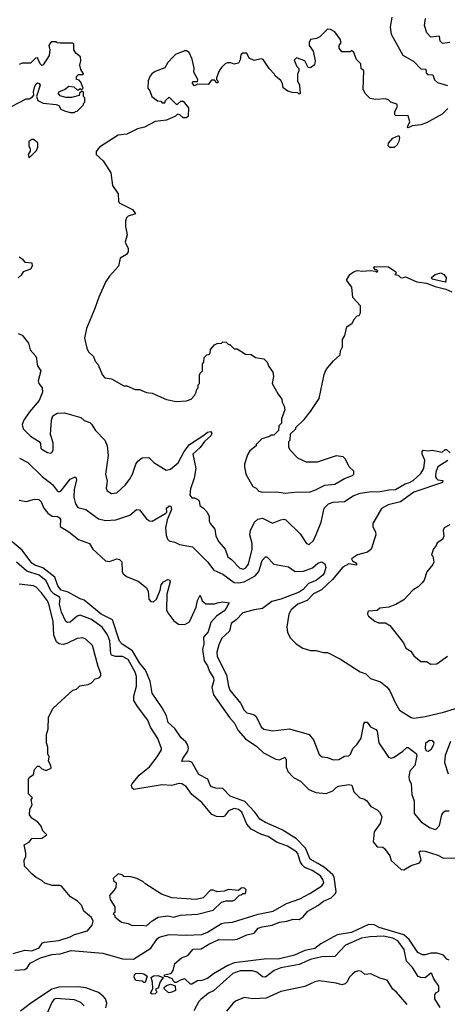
# Model space of a CAD drawing. Extents: x 2210602 to 2357277, y 510288 to 673808.
# Tile 395 of 464: x 2315618 to 2318641, y 625767 to 632727. Entities that reach past the tile are written whole.
import ezdxf

# ---------------------------------------------------------------- set-up
doc = ezdxf.new("R2010")
doc.units = 0

msp = doc.modelspace()

# ---------------------------------------------------------------- linework, layer by layer
at = {"layer": '0CON05XD'}
for points in [[(2318250, 632745), (2318237.5, 632675), (2318243.3, 632625), (2318327, 632477), (2318405, 632432.5), (2318455, 632380), (2318488.3, 632378.3), (2318491.7, 632351.7), (2318505, 632340), (2318538.3, 632338.3), (2318551.7, 632301.7), (2318573, 632283), (2318641.7, 632261.7)], [(2318660, 632565), (2318608.3, 632558.3), (2318590, 632575), (2318585, 632610), (2318525, 632602.5), (2318497.5, 632635), (2318480, 632685), (2318487.5, 632735)], [(2317980, 632495), (2317965, 632510), (2317955, 632500), (2317895, 632500), (2317877.5, 632525), (2317877.5, 632545), (2317890, 632565), (2317885, 632590), (2317845, 632640), (2317815, 632657.5), (2317795, 632660), (2317740, 632605), (2317717, 632593), (2317675, 632587.5), (2317663.9, 632566.1), (2317664, 632545), (2317693.8, 632505), (2317708, 632435), (2317703, 632407), (2317675, 632387.5), (2317658.3, 632388.3), (2317635, 632436.2), (2317575, 632456.7), (2317558.3, 632441.7), (2317577.5, 632395), (2317591.7, 632381.7), (2317592.5, 632365), (2317583, 632343), (2317582.5, 632295), (2317597, 632263), (2317600, 632205), (2317595, 632200), (2317585, 632210), (2317545, 632212.5), (2317515, 632222.5), (2317480, 632245), (2317476.7, 632275), (2317465, 632297.5), (2317427, 632327), (2317417.5, 632345), (2317381.7, 632381.7), (2317340, 632445), (2317325, 632450), (2317275, 632437.5), (2317240, 632455), (2317225, 632490), (2317195, 632490), (2317181.7, 632478.3), (2317177, 632443), (2317165, 632420), (2317135, 632412.5), (2317111.7, 632421.7), (2317088.3, 632421.7), (2317070, 632415), (2317045, 632390), (2317027.5, 632365), (2317010, 632315), (2317010, 632305), (2317020, 632295), (2317018.3, 632281.7), (2317011.7, 632281.7), (2316995, 632300), (2316975, 632300), (2316951.7, 632268.3), (2316875, 632270), (2316855, 632260), (2316840, 632275), (2316840, 632285), (2316845, 632290), (2316875, 632290), (2316877.5, 632305), (2316850, 632355), (2316852.5, 632385), (2316837, 632447), (2316817.5, 632495), (2316796.4, 632506.4), (2316783.6, 632506.4), (2316719.3, 632480.7), (2316705, 632467.5), (2316666.4, 632423.6), (2316645, 632387.5), (2316575, 632360), (2316552.5, 632345), (2316537.5, 632325), (2316527.5, 632295), (2316523.6, 632243.6), (2316537.5, 632225), (2316553.6, 632183.6), (2316593, 632153), (2316615, 632150), (2316625, 632140), (2316645, 632140), (2316650, 632155), (2316675, 632180), (2316725, 632130), (2316735, 632130), (2316758.3, 632151.7), (2316775, 632150), (2316812.5, 632105), (2316808.3, 632041.7), (2316795, 632032.5), (2316773.6, 632033.6), (2316750, 632055), (2316735, 632060), (2316720, 632045), (2316655, 632017.5), (2316575, 632007.5), (2316501.7, 631968.3), (2316450, 631955), (2316375, 631917.5), (2316315, 631910), (2316183.3, 631825), (2316160, 631795), (2316160, 631775), (2316209.3, 631729.3), (2316263.3, 631645), (2316273.8, 631555), (2316313.3, 631495), (2316316.2, 631445), (2316322.7, 631432.7), (2316416.7, 631385), (2316437.5, 631355), (2316385, 631337.5), (2316373.9, 631326.1), (2316366.7, 631305), (2316366.2, 631265), (2316378.8, 631205), (2316363.3, 631155), (2316385, 631110), (2316384, 631086), (2316373.9, 631066.1), (2316329.3, 631040.7), (2316317.5, 630985), (2316253.3, 630915), (2316226.7, 630875), (2316176.7, 630765), (2316150, 630685), (2316090, 630545), (2316077.5, 630475), (2316092.5, 630405), (2316105, 630380), (2316140, 630345), (2316153, 630313), (2316171.7, 630291.7), (2316203, 630213), (2316220, 630195), (2316267, 630187), (2316355, 630137.5), (2316375, 630137.5), (2316435, 630112.5), (2316465, 630112.5), (2316515, 630092.5), (2316555, 630087.5), (2316655, 630042.5), (2316725, 630027.5), (2316797, 630033), (2316830, 630045), (2316855, 630070), (2316867, 630093), (2316870, 630115), (2316880, 630125), (2316880, 630145), (2316890, 630155), (2316890, 630215), (2316893, 630227), (2316910, 630245), (2316910, 630295), (2316920, 630305), (2316921.7, 630338.3), (2316941.7, 630358.3), (2316955, 630360), (2316965, 630370), (2316967.5, 630395), (2316995, 630427.5), (2317015, 630437.5), (2317045, 630440), (2317055, 630450), (2317077, 630447), (2317095, 630430), (2317105, 630430), (2317135, 630400), (2317155, 630400), (2317215, 630362.5), (2317255, 630360), (2317285, 630340), (2317345, 630330), (2317367, 630307), (2317380, 630275), (2317407.5, 630235), (2317412.5, 630205), (2317402.5, 630155), (2317445, 630080), (2317472.5, 630045), (2317473.6, 630023.6), (2317487.5, 629995), (2317491.7, 629968.3), (2317470, 629905), (2317470, 629875), (2317450, 629855), (2317448.3, 629821.7), (2317415, 629790), (2317395, 629790), (2317385, 629780), (2317330, 629765), (2317290, 629725), (2317290, 629715), (2317245, 629680), (2317228.3, 629651.7), (2317207.5, 629585), (2317207.5, 629565), (2317217.5, 629515), (2317267, 629427), (2317290, 629415), (2317310, 629395), (2317335, 629387.5), (2317435, 629389.2), (2317495, 629380.8), (2317585, 629389.2), (2317665, 629386.2), (2317705, 629400), (2317775, 629436.7), (2317845, 629443.8), (2317915, 629483.3), (2317970, 629505), (2317980, 629515), (2317980, 629535), (2317947, 629567), (2317920.7, 629620.7), (2317905, 629636.7), (2317856.4, 629643.6), (2317721.7, 629598.3), (2317645, 629600), (2317585, 629627.5), (2317530, 629685), (2317520, 629705), (2317520, 629745), (2317530, 629755), (2317531.7, 629798.3), (2317570, 629835), (2317570, 629845), (2317629.3, 629900.7), (2317675, 629957.5), (2317735, 630050), (2317770.7, 630219.3), (2317783.8, 630255), (2317835.8, 630314.2), (2317885, 630357.5), (2317886.7, 630385), (2317901.2, 630415), (2317900, 630465), (2317916.7, 630495), (2317930, 630555), (2317969.3, 630580.7), (2317985, 630612.5), (2318005, 630632.5), (2318017.5, 630635), (2318027.5, 630655), (2318027.5, 630705), (2317973.9, 630763.9), (2317966.7, 630835), (2317927.5, 630885), (2317952.5, 630925), (2317977.5, 630945), (2318005, 630954), (2318045, 630948.8), (2318095, 630953.3), (2318135, 630950), (2318145, 630943.3), (2318150, 630955), (2318131.7, 630961.7), (2318120, 630975), (2318128.3, 630981.7), (2318225, 630980), (2318277.5, 630945), (2318280, 630935), (2318270, 630925), (2318295, 630920), (2318310, 630905), (2318325, 630902.5), (2318345, 630910), (2318425, 630874.2), (2318495, 630863.3), (2318555, 630840), (2318631.7, 630821.7), (2318673.6, 630803.6)], [(2315511.7, 632088.3), (2315665, 632167.5), (2315685, 632167.5), (2315709.3, 632180.7), (2315717.5, 632192.5), (2315716.4, 632216.4), (2315726.1, 632256.1), (2315735, 632274), (2315745, 632280), (2315757, 632277), (2315763.1, 632265), (2315736.7, 632185), (2315746.1, 632156.1), (2315785, 632136.7), (2315877, 632127), (2315895, 632120), (2315910, 632095), (2315935, 632082.5), (2315975, 632070), (2316005, 632070), (2316011.7, 632078.3), (2316025, 632080), (2316070, 632125), (2316070, 632135), (2316080, 632145), (2316080, 632175), (2316070, 632185), (2316070, 632215), (2316065, 632220), (2316055, 632220), (2316041.7, 632208.3), (2316038.3, 632191.7), (2315985, 632177.5), (2315945, 632177.5), (2315905, 632187.5), (2315892.5, 632205), (2315895, 632217.5), (2315935, 632233.3), (2315965, 632257.5), (2316001.7, 632251.7), (2316025, 632230), (2316035, 632230), (2316045, 632240), (2316055, 632230), (2316067.5, 632242.5), (2316050, 632285), (2316038.3, 632298.3), (2316020, 632305), (2316020, 632325), (2316035, 632340), (2316065, 632340), (2316070, 632345), (2316050, 632375), (2316042.5, 632405), (2316050, 632435), (2316047.5, 632465), (2316015, 632490), (2316000, 632515), (2316000, 632555), (2315995, 632560), (2315905, 632560), (2315883, 632563), (2315875, 632570), (2315845, 632570), (2315835, 632563.8), (2315824.2, 632545), (2315831.9, 632515), (2315826.7, 632473.3), (2315785, 632407.5), (2315775, 632402.5), (2315763.3, 632415), (2315745, 632457.5), (2315730, 632455), (2315695, 632420), (2315635, 632420), (2315615, 632410)], [(2318645, 632100), (2318605, 632060), (2318495, 631997.5), (2318455, 631982.5), (2318393, 631977), (2318365, 631962.5), (2318360, 631965), (2318362.5, 631975), (2318377.5, 632005), (2318365, 632047.5), (2318275, 632050), (2318270, 632055), (2318270, 632075), (2318290, 632115), (2318285, 632130), (2318243, 632143), (2318225, 632160), (2318205, 632167.5), (2318135, 632163.3), (2318095, 632170), (2318060, 632205), (2318047.5, 632235), (2318050, 632365), (2318031.7, 632381.7), (2318030, 632415), (2318000, 632445), (2317980, 632495)], [(2315685, 631750), (2315738.3, 631801.7), (2315747.5, 631825), (2315747.5, 631857.5), (2315715, 631880), (2315705, 631880), (2315682.5, 631865), (2315683.8, 631835), (2315692.5, 631815), (2315691.7, 631798.3), (2315677.5, 631775), (2315685, 631750)], [(2318233.9, 631823.9), (2318223.3, 631835), (2318226.1, 631853.9), (2318255, 631890), (2318297.5, 631907.5), (2318302.5, 631895), (2318298.8, 631865), (2318287.3, 631842.7), (2318265, 631824), (2318233.9, 631823.9)], [(2315615, 631050), (2315636.7, 631036.7), (2315655, 631013.3), (2315705, 631007.5), (2315707.5, 630985), (2315695, 630962.5), (2315642.5, 630945), (2315629.3, 630920.7), (2315607, 630903)], [(2318625, 630872.5), (2318535, 630892.5), (2318530, 630905), (2318555, 630926.7), (2318596.4, 630936.4), (2318616.4, 630926.4), (2318632.5, 630905), (2318631.7, 630878.3), (2318625, 630872.5)], [(2315608.3, 630508.3), (2315635, 630496.7), (2315679.7, 630439.7), (2315693.4, 630393.4), (2315731.2, 630351.2), (2315738, 630335), (2315738.8, 630305), (2315745, 630280), (2315767.5, 630245), (2315748.8, 630175), (2315754.1, 630154.1), (2315776.2, 630125), (2315780, 630095), (2315756.7, 630035), (2315686.7, 629955), (2315646.7, 629895), (2315636.7, 629865), (2315643.9, 629833.9), (2315695, 629782.5), (2315755.9, 629745.9), (2315765, 629730), (2315768, 629698), (2315775, 629690), (2315815, 629666.7), (2315835, 629662.5), (2315845, 629667.5), (2315853.8, 629685), (2315855.7, 629705), (2315854.2, 629735), (2315836.2, 629795), (2315843.3, 629895), (2315853.6, 629926.4), (2315883.6, 629946.4), (2315935, 629946.7), (2316050, 629915), (2316075, 629893.3), (2316115, 629878.8), (2316125, 629868.8), (2316154, 629824), (2316220, 629755), (2316236.9, 629715), (2316244.2, 629645.8), (2316226, 629515), (2316236.2, 629465), (2316230, 629415), (2316237, 629397), (2316267, 629377), (2316305, 629383.3), (2316364.2, 629435.8), (2316395, 629476.7)], [(2316395, 629476.7), (2316416.2, 629515), (2316440, 629585), (2316453.3, 629605), (2316485, 629630), (2316531.7, 629631.7), (2316566.4, 629596.4), (2316653, 629543), (2316685, 629550), (2316737.5, 629595), (2316780, 629675), (2316818.8, 629725), (2316920.5, 629789.5), (2316945, 629811.2), (2316967.5, 629815), (2316976.7, 629805), (2316970, 629785), (2316924.1, 629745.9), (2316895, 629702.5), (2316841.2, 629655), (2316864.4, 629555), (2316850.6, 629485), (2316825, 629410), (2316821.2, 629365), (2316835, 629347.5), (2316855, 629346.7), (2316877.5, 629335), (2316886.7, 629325), (2316891.7, 629291.7), (2316917.5, 629275), (2316942.5, 629245), (2316956.7, 629215), (2316956.7, 629185), (2316963.8, 629165), (2316998.8, 629125), (2317003.8, 629075), (2317026.7, 629035), (2317071.2, 628985), (2317089.3, 628929.3), (2317115, 628911.2), (2317175, 628848.8), (2317197, 628843), (2317217.2, 628852.8), (2317235, 628878.8), (2317260.6, 628985), (2317262.5, 629025), (2317246.1, 629086.1), (2317249.2, 629115), (2317279.2, 629175), (2317301.2, 629195), (2317335, 629202), (2317405, 629166.7), (2317465, 629191.2), (2317485, 629196.2), (2317500.7, 629190.7), (2317601.7, 629091.7), (2317645, 629024), (2317665, 629016), (2317694.3, 629045), (2317715, 629086.7), (2317748.9, 629175), (2317771.8, 629275), (2317800.8, 629305), (2317835, 629316.2), (2317915, 629322.1), (2317975, 629362.1), (2318025, 629379.6), (2318105, 629392.1), (2318155, 629388.2), (2318226.9, 629403.1), (2318275, 629405.5), (2318343.9, 629446.1), (2318375, 629454.2), (2318399.5, 629470.5), (2318455, 629518.8), (2318476, 629555), (2318483, 629613), (2318463.3, 629655), (2318462.5, 629675), (2318470, 629685), (2318505, 629680), (2318535, 629683.3), (2318605, 629670), (2318625, 629687.5), (2318635, 629687.5), (2318661.2, 629665)], [(2315617.6, 629627.6), (2315676.1, 629596.1), (2315777.6, 629497.6), (2315850.6, 629440.6), (2315885, 629393.3), (2315895, 629388.8), (2315908.8, 629395), (2315975, 629479.2), (2316005, 629493.8), (2316015, 629492.5), (2316020.8, 629475), (2316003.8, 629406.2), (2316001.3, 629351.3), (2316012.5, 629305), (2316029.5, 629279.5), (2316085, 629264.4), (2316175, 629199.2), (2316225, 629185.8), (2316298.3, 629191.7), (2316396.7, 629225), (2316445, 629263.3), (2316465, 629262.5)], [(2318645, 629611.2), (2318574.1, 629565.9), (2318561.2, 629528.8), (2318558.8, 629495), (2318563.9, 629483.9), (2318575, 629473.3), (2318610, 629470), (2318607.5, 629455), (2318405, 629386), (2318310.9, 629319.1), (2318222.6, 629297.4), (2318175, 629271.9), (2318114.4, 629165), (2318114.4, 629144.4), (2318134.2, 629105), (2318136.9, 629085), (2318103.8, 628985), (2318077.9, 628962.1), (2318007.5, 628945), (2317965, 628916.7), (2317970.7, 628900.7), (2318000, 628885), (2317998.3, 628871.7), (2317945, 628880), (2317902.3, 628857.7), (2317830.4, 628769.6), (2317752.8, 628697.2), (2317695, 628668), (2317649.6, 628620.4), (2317585, 628594.3), (2317538, 628555), (2317522, 628525), (2317506.7, 628435), (2317512.5, 628395), (2317532.5, 628355), (2317573.9, 628313.9), (2317620, 628285), (2317675, 628267.5), (2317713, 628267), (2317765, 628253.3), (2317795, 628252.5), (2317886.1, 628206.1), (2318026.4, 628116.4), (2318065, 628103.3), (2318099.3, 628069.3), (2318170, 628045), (2318215, 628007.5), (2318235, 627982.5), (2318274.3, 627894.3), (2318303.8, 627845), (2318385, 627793.3), (2318405, 627790), (2318485, 627801.2), (2318615, 627832), (2318715, 627863.3)], [(2315615, 629330), (2315665, 629320), (2315723.1, 629336.9), (2315754.3, 629334.3), (2315769.7, 629319.7), (2315788.6, 629275), (2315817.9, 629237.9), (2315847.9, 629217.9), (2315885, 629213.8), (2315900, 629205), (2315906.1, 629193.9), (2315903.3, 629145), (2315965.4, 629105.4), (2316035, 629051.5), (2316112.5, 629025), (2316136, 628985), (2316225, 628902.5), (2316253.9, 628896.1), (2316305, 628916.7), (2316325, 628910), (2316340, 628895), (2316342, 628825), (2316349.7, 628809.7), (2316378.7, 628788.7), (2316457, 628757), (2316512.6, 628712.6), (2316527.1, 628687.1), (2316531.7, 628631.7), (2316545, 628613.8), (2316565, 628612.5), (2316585, 628631.2), (2316611.1, 628695), (2316619.1, 628730.9), (2316635, 628753.3), (2316665, 628770), (2316676.4, 628766.4), (2316683, 628753), (2316659.2, 628665), (2316657.1, 628555), (2316665, 628533.8), (2316708.3, 628478.3), (2316740, 628455), (2316785, 628450.6), (2316818.8, 628471.2), (2316866.2, 628575), (2316875, 628620), (2316895, 628660), (2316909.3, 628619.3), (2316935, 628598), (2316995, 628598), (2317015.8, 628604.2), (2317055, 628611.9), (2317100, 628605), (2317068.8, 628551.2), (2317009.2, 628510.8), (2316970.6, 628465), (2316951.4, 628398.6), (2316918.7, 628361.3), (2316919.5, 628315), (2316910, 628275), (2316922.7, 628195), (2316945, 628160), (2316959.9, 628119.9), (2316989.5, 628075), (2316990.5, 628055), (2316975.5, 628005), (2316988.8, 627955), (2317101.1, 627795), (2317136.4, 627755), (2317163.1, 627703.1), (2317215, 627644.4), (2317295, 627589.2), (2317341.2, 627545), (2317429.7, 627499.7), (2317455, 627494), (2317495, 627512.5), (2317501.2, 627495), (2317501.1, 627445), (2317515, 627412.5), (2317555, 627370.8), (2317604.3, 627344.3), (2317662, 627285), (2317712.5, 627265), (2317783.9, 627256.1), (2317832.5, 627275), (2317855, 627300), (2317871.4, 627308.6), (2317945, 627320), (2317966.4, 627316.4), (2317979.3, 627269.3), (2318022.5, 627225), (2318055, 627216.7), (2318072.5, 627205), (2318100, 627165), (2318145, 627142.5), (2318162.5, 627125), (2318177.5, 627095), (2318167.5, 627045), (2318124.2, 626985.8), (2318118, 626915), (2318145, 626880), (2318185, 626876.7), (2318197.7, 626867.7), (2318233.8, 626815), (2318245, 626783.3), (2318315, 626720), (2318335, 626717.5), (2318385, 626747.5), (2318445, 626766.7), (2318456.2, 626785), (2318442.5, 626845), (2318455, 626852.5), (2318485, 626850), (2318575, 626820), (2318615, 626800), (2318715, 626802)], [(2316465, 629262.5), (2316515, 629198.8), (2316535, 629184.2), (2316555, 629182), (2316652, 629238), (2316657.5, 629245), (2316656, 629275), (2316675, 629289.2), (2316686.9, 629286.9), (2316691.4, 629265), (2316659.7, 629190.3), (2316650, 629135), (2316654.1, 629084.1), (2316663.3, 629055), (2316675, 629043.8), (2316715, 629034), (2316747.6, 629017.6), (2316840.5, 629000.5), (2316945.8, 628895), (2316990, 628835), (2317055, 628806.9), (2317135, 628749.1), (2317165, 628746.8), (2317205, 628754), (2317282.9, 628795), (2317310, 628825), (2317331.4, 628905), (2317355, 628930), (2317365, 628930), (2317415, 628878.8), (2317518, 628858), (2317565.8, 628825.8), (2317625, 628827.5), (2317688.1, 628851.9), (2317725, 628884.2), (2317755, 628893.8), (2317775, 628880), (2317781.9, 628855), (2317771.1, 628815), (2317760.2, 628799.8), (2317715, 628763.6), (2317659.6, 628740.4), (2317622.1, 628697.9), (2317595, 628680.5), (2317465, 628631.2), (2317401.2, 628615), (2317335, 628564.2), (2317275, 628555.8), (2317195, 628533.8), (2317148, 628485), (2317112.2, 628457.8), (2317102, 628405), (2317046.2, 628355), (2317025, 628307.5), (2317011.4, 628255), (2317014.5, 628225), (2317080.6, 628095), (2317094.4, 628015), (2317105, 627986.7), (2317180, 627895), (2317204.3, 627845), (2317225, 627827.1), (2317245, 627821.5), (2317275, 627812.7), (2317290.1, 627800.1), (2317325, 627728), (2317345, 627710.8), (2317405, 627698.8), (2317525, 627713.3), (2317663.6, 627673.6), (2317696.2, 627635), (2317735, 627533.3), (2317756.1, 627516.1), (2317795, 627511.2), (2317835, 627493.8), (2317875, 627496.7), (2317915, 627520), (2317945, 627523.3), (2317957.5, 627535), (2317972.5, 627575), (2318003.3, 627605), (2318031.7, 627648.3), (2318050.5, 627749.5), (2318059.3, 627760.7), (2318075, 627761.2), (2318098.8, 627728.8), (2318135, 627710), (2318145, 627697.5), (2318156.2, 627615), (2318225, 627512.5), (2318245, 627507.5), (2318265, 627512.5), (2318327.5, 627555), (2318355, 627582.5), (2318365, 627582.5), (2318420.3, 627540.3), (2318425.8, 627525), (2318412.5, 627455), (2318376, 627415), (2318369.2, 627375), (2318372.5, 627355), (2318386.7, 627325), (2318390.7, 627250.7), (2318407.5, 627205), (2318406.7, 627115), (2318456.1, 627056.1), (2318515, 627016.7), (2318555, 627003.3), (2318565, 627007.5), (2318585, 627030), (2318602, 627105), (2318613.3, 627125), (2318625, 627133.3), (2318655, 627133.3)], [(2318660, 629155), (2318620, 629135), (2318612.5, 629115), (2318616.7, 629075), (2318608.3, 629051.7), (2318570.7, 629029.3), (2318560, 629005), (2318543, 628987), (2318530, 628945), (2318540, 628935), (2318547, 628893), (2318540, 628875), (2318496.4, 628823.6), (2318476.7, 628765), (2318465, 628747.5), (2318435, 628717.5), (2318397.5, 628695), (2318335, 628626.2), (2318278.3, 628591.7), (2318226.8, 628573.2), (2318165, 628565.8), (2318145, 628550), (2318085, 628546.7), (2318078.3, 628541.7), (2318077.5, 628525), (2318085, 628510), (2318130, 628475), (2318155, 628462.5), (2318205, 628462.5), (2318235, 628443.3), (2318330.7, 628320.7), (2318347.5, 628285), (2318383, 628263), (2318405, 628230), (2318455, 628190), (2318495, 628190), (2318525, 628170), (2318567, 628173), (2318643, 628227)], [(2318655, 626077.9), (2318637.1, 626085), (2318613.2, 626113.2), (2318568.5, 626128.5), (2318525, 626129.1), (2318485, 626115.6), (2318465, 626115.5), (2318433.1, 626133.1), (2318370.9, 626225), (2318335, 626258.7), (2318158.9, 626308.9), (2318125, 626328.1), (2318085, 626330.6), (2317963.8, 626275), (2317863, 626257), (2317746.5, 626193.5), (2317705, 626160.4), (2317635, 626147.1), (2317560, 626115), (2317445, 626085.4), (2317365, 626088.5), (2317135, 626059.1), (2317089.7, 626040.3), (2316988.6, 625981.4), (2316945, 625948), (2316905, 625934), (2316875, 625932.5), (2316835, 625910), (2316825, 625910), (2316785, 625947.5), (2316759.3, 625940.7), (2316725, 625920), (2316715, 625920), (2316702.5, 625932.5), (2316700, 625945), (2316665, 625960), (2316642.5, 625962.5), (2316642.5, 625975), (2316685, 625983.8), (2316695, 625991.2), (2316703.8, 626005), (2316714.1, 626055.9), (2316762.5, 626095), (2316807.3, 626112.7), (2316845, 626156), (2316901.7, 626158.3), (2316955, 626191.4), (2317025, 626224.2), (2317125, 626221.9), (2317155, 626226.9), (2317225, 626258.1), (2317275, 626268.8), (2317305, 626303.8), (2317332.5, 626315), (2317403.8, 626326.2), (2317455, 626347.5), (2317506.6, 626353.4), (2317551.7, 626368.3), (2317595, 626366.5), (2317622.9, 626385), (2317656, 626425), (2317725, 626464.4), (2317765, 626496.7), (2317821.1, 626518.9), (2317849.8, 626550.2), (2317855.6, 626565), (2317840.9, 626665), (2317831.1, 626681.1), (2317773.9, 626733.9), (2317725, 626761.5), (2317672.9, 626792.9), (2317639.3, 626869.3), (2317575, 626936.2), (2317475, 626999.6), (2317355, 627051.2), (2317315, 627074.5), (2317282.3, 627122.3), (2317211, 627201), (2317106.9, 627236.9), (2317055, 627291.1), (2317005, 627295.4), (2316974.2, 627305), (2316964.3, 627315), (2316947.7, 627357.7), (2316885, 627390), (2316835, 627479.2), (2316815, 627485.8), (2316763.9, 627483.9), (2316770.8, 627505), (2316808.1, 627555), (2316812.2, 627575), (2316807.6, 627597.6), (2316792.2, 627622.2), (2316759.6, 627649.6), (2316715.9, 627715.9), (2316667.6, 627757.6), (2316656.9, 627805), (2316625, 627862.5), (2316555.8, 627965), (2316540.5, 628050.5), (2316508, 628128), (2316465, 628180.5), (2316416.1, 628266.1), (2316342.4, 628312.4), (2316325, 628333.8), (2316275, 628483.3), (2316195, 628524.6), (2316073.4, 628623.4), (2316045, 628632.7), (2315961.1, 628681.1), (2315910.9, 628695), (2315889.1, 628725), (2315866.9, 628785), (2315782.5, 628852.5), (2315725, 628871.4), (2315705, 628884.4), (2315636.2, 628976.2), (2315565, 629036.7)], [(2315585, 626007.5), (2315655, 626013.3), (2315670.6, 626025), (2315693.1, 626056.9), (2315765, 626096.1), (2315845, 626118.9), (2315905, 626122.9), (2315983.3, 626146.7), (2316205, 626128.5), (2316345, 626088.2), (2316422.5, 626085), (2316546.5, 626163.5), (2316589.5, 626230.5), (2316605, 626241.4), (2316675, 626259.4), (2316795, 626254.4), (2316905, 626260.9), (2316945, 626275.6), (2317045, 626336.7), (2317065, 626343.3), (2317123.7, 626346.3), (2317305, 626403.5), (2317411.2, 626425), (2317505, 626478.5), (2317598.6, 626511.4), (2317669.8, 626550.2), (2317755, 626604.4), (2317767.5, 626625), (2317764.5, 626645), (2317745, 626675.5), (2317685, 626713.1), (2317634.3, 626734.3), (2317615, 626752.5), (2317601.8, 626775), (2317585, 626833.8), (2317575, 626845.6), (2317511.2, 626885), (2317433.8, 626913.8), (2317373.8, 626953.8), (2317327.4, 626967.4), (2317254.4, 627004.4), (2317225, 627040), (2317189.4, 627125), (2317165, 627144.4), (2317135, 627150), (2317095.3, 627134.7), (2317065, 627096.2), (2317055, 627092), (2317010, 627095), (2316977.7, 627107.7), (2316905, 627193.8), (2316835, 627250), (2316795.5, 627305.5), (2316765, 627326), (2316742.3, 627327.7), (2316695, 627314.4), (2316625, 627317.5), (2316425, 627286.2), (2316414.2, 627294.2), (2316409.2, 627315), (2316414.4, 627325.6), (2316463.1, 627386.9), (2316536.2, 627445), (2316590, 627515), (2316620, 627565), (2316620, 627575), (2316596, 627645), (2316543.3, 627725), (2316523.3, 627775), (2316451.2, 627871.2), (2316425.7, 627915), (2316425.7, 627944.3), (2316444, 628015), (2316442.9, 628085), (2316434.3, 628115), (2316385, 628204), (2316345, 628225.6), (2316295, 628224.5), (2316267.5, 628235), (2316262.2, 628245), (2316256.2, 628335), (2316239.1, 628379.1), (2316201.7, 628431.7), (2316125.9, 628485.9), (2316045, 628518.6), (2316025, 628509.4), (2315975, 628467.1), (2315955.4, 628465.4), (2315945, 628473.5), (2315915, 628538.8), (2315900, 628595), (2315903.8, 628635), (2315898.8, 628645), (2315858.9, 628668.9), (2315839, 628689), (2315805, 628760), (2315755, 628800.6), (2315668, 628828), (2315595, 628892)], [(2315975, 626242.5), (2316005, 626259.2), (2316097.5, 626285), (2316130, 626325), (2316137.5, 626355), (2316125, 626380), (2316072.5, 626425), (2316056.4, 626466.4), (2316026.4, 626496.4), (2315977, 626527), (2315915, 626602.5), (2315905, 626607.5), (2315847, 626607), (2315795, 626622.5), (2315775, 626642.5), (2315735, 626662.5), (2315706.1, 626686.1), (2315652.3, 626742.3), (2315650, 626785), (2315661.7, 626811.7), (2315662.5, 626835), (2315650, 626895), (2315686.4, 626913.6), (2315705, 626937.5), (2315775, 626940), (2315810, 626965), (2315781.7, 626991.7), (2315770, 627025), (2315747.5, 627055), (2315705, 627082.5), (2315686.7, 627105), (2315691.2, 627145), (2315707, 627177), (2315700, 627215), (2315710, 627225), (2315680, 627255), (2315680, 627355), (2315685, 627370), (2315715, 627390), (2315723.3, 627426.7), (2315745, 627450), (2315755, 627450), (2315775, 627430), (2315805, 627420), (2315840, 627435), (2315837.5, 627455), (2315822.5, 627485), (2315827.5, 627515), (2315818.3, 627538.3), (2315817.5, 627585), (2315807.5, 627615), (2315807.5, 627675), (2315820, 627715), (2315823, 627797), (2315855, 627860), (2315993, 627987), (2316020, 627995), (2316043, 628017), (2316101.7, 628028.3), (2316125, 628040), (2316153, 628067), (2316180, 628075), (2316191.7, 628088.3), (2316192.5, 628105), (2316173.3, 628155), (2316133.6, 628303.6), (2316085, 628347.5), (2316065, 628356.2), (2316025, 628352.5), (2315952.6, 628317.4), (2315925, 628310), (2315895, 628314), (2315879.2, 628329.2), (2315859.2, 628375), (2315854.4, 628475), (2315825.4, 628595), (2315815, 628618.6), (2315773.5, 628675), (2315735, 628715.8), (2315715, 628725.7), (2315615, 628735.8)], [(2318505, 627554.5), (2318495, 627556.2), (2318487.1, 627575), (2318490.6, 627615), (2318515, 627633.1), (2318535, 627631.4), (2318545.4, 627615.4), (2318542.1, 627595), (2318525, 627564.5), (2318505, 627554.5)], [(2318664.4, 627625), (2318626.2, 627525), (2318621.2, 627475), (2318647.5, 627395)], [(2316515, 626322), (2316554.5, 626355.5), (2316598.1, 626381.9), (2316665, 626392.5), (2316705, 626381.4), (2316754.2, 626395.8), (2316875, 626404.4), (2316985, 626432), (2317045, 626487.5), (2317077, 626497), (2317125, 626497.5), (2317140, 626505), (2317171.7, 626538.3), (2317185, 626540), (2317195, 626550), (2317215, 626550), (2317220, 626575), (2317208.3, 626588.3), (2317195, 626590), (2317183, 626587), (2317165, 626570), (2317095, 626577.5), (2317063, 626567), (2317015, 626562.5), (2316985, 626573.3), (2316967, 626573), (2316915, 626520), (2316865, 626507.5), (2316695, 626520), (2316620, 626545), (2316510, 626615), (2316490, 626635), (2316447, 626657), (2316405, 626667.5), (2316355, 626670), (2316348.3, 626678.3), (2316315, 626690), (2316280, 626655), (2316281.7, 626641.7), (2316300, 626625), (2316297, 626593), (2316285, 626570), (2316252.5, 626535), (2316258.3, 626508.3), (2316290, 626455), (2316290, 626415), (2316280, 626405), (2316290, 626395), (2316290, 626385), (2316338.3, 626348.3), (2316385, 626337.5), (2316413.6, 626323.6), (2316485, 626326.7), (2316515, 626322)], [(2315573.3, 626126.7), (2315655, 626148.8), (2315705, 626144.4), (2315756, 626165), (2315780, 626200), (2315793, 626207), (2315895, 626216.7), (2315975, 626242.5)], [(2318591.2, 625745), (2318551.9, 625805), (2318552.5, 625835), (2318565, 625850), (2318581.7, 625858.3), (2318582.5, 625895), (2318545.5, 625945.5), (2318533, 625983), (2318525, 625986.7), (2318485, 625954.3), (2318455, 625955.8), (2318435, 625964), (2318395, 626026.2), (2318352.2, 626072.2), (2318335.6, 626155), (2318291.5, 626215), (2318256, 626235), (2318189.2, 626249.2), (2318095.4, 626244.6), (2318035, 626233.3), (2317922, 626185), (2317845, 626104), (2317755, 626101.5), (2317675, 626084.4), (2317595, 626047.5), (2317465.4, 626024.6), (2317418, 626005), (2317355, 625959.5), (2317335, 625961.1), (2317295, 625993.5), (2317265, 626003.5), (2317176.2, 626003.8), (2317125.7, 625985), (2316987.8, 625862.2), (2316954, 625846), (2316898.3, 625801.7), (2316883.8, 625786.2), (2316849.5, 625720.5)], [(2316505, 625920), (2316495, 625920), (2316485, 625930), (2316440, 625935), (2316427.5, 625955), (2316430, 625975), (2316440, 625985), (2316475, 625986.2), (2316495, 625982.5), (2316520, 625965), (2316505, 625920)], [(2316555, 625837.5), (2316542.5, 625845), (2316560, 625875), (2316557, 625923), (2316547.5, 625955), (2316565, 625968), (2316595, 625971.2), (2316632.5, 625955), (2316612.5, 625925), (2316598.3, 625881.7), (2316580, 625875), (2316580, 625865), (2316590, 625855), (2316575, 625840), (2316555, 625837.5)], [(2318357.5, 625765), (2318283, 625853), (2318255, 625872.5), (2318215, 625937.5), (2318165, 625952.5), (2318101.7, 625981.7), (2318058.3, 625978.3), (2318035, 625997.5), (2318015, 626002.5), (2317990, 625995), (2317970.7, 625979.3), (2317947.5, 625955), (2317932.5, 625925), (2317918.3, 625911.7), (2317896.4, 625903.6), (2317855, 625916), (2317735, 625933.3), (2317705, 625926.2), (2317635, 625892), (2317465, 625858), (2317359.7, 625810.3), (2317265.8, 625805.8), (2317205, 625813.8), (2317145, 625788.8), (2317125, 625773.3), (2317081.2, 625718.8)], [(2316227.5, 625742.5), (2316235.3, 625775), (2316224.6, 625805), (2316208.5, 625825), (2316175, 625849.8), (2316085, 625883.5), (2316035, 625889.4), (2315895, 625888.3), (2315845, 625874.4), (2315695, 625773.1), (2315625, 625717.8)], [(2316675, 625847.5), (2316665, 625852.5), (2316640, 625875), (2316640, 625885), (2316655, 625900), (2316685, 625910), (2316718.3, 625898.3), (2316720, 625865), (2316695, 625852.5), (2316675, 625847.5)], [(2316073.8, 625755), (2316050.5, 625780.5), (2316005, 625798.6), (2315875, 625808.6), (2315860.3, 625799.7), (2315845, 625778.8), (2315811.1, 625698.9)]]:
    msp.add_lwpolyline(points, dxfattribs=at)

doc.saveas('drawing.dxf')
